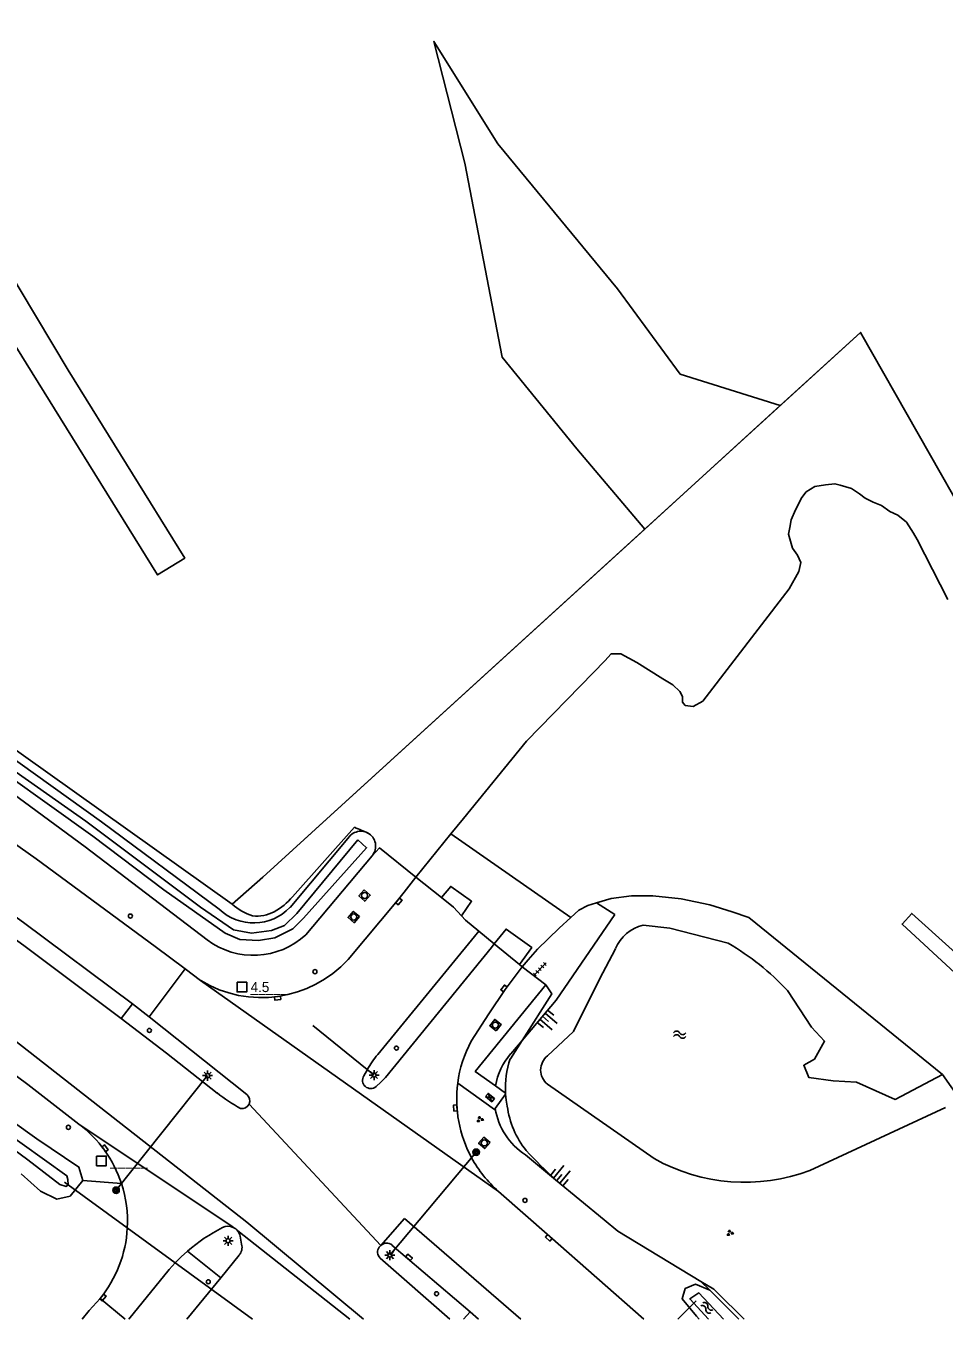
# Model space of a CAD drawing. Extents: x 133000 to 136000, y 400500 to 403500.
# Drawn here: x 135413.7 to 135527.7, y 400500 to 400660.4 of the extents above; entities that cross this region are included whole.
import ezdxf

# ---------------------------------------------------------------- set-up
doc = ezdxf.new("R2010")
doc.units = 0
for name, color, linetype in [('gg-afsc-erfafscheiding', 7, 'Continuous'), ('gg-afsc-lijn draadraster', 7, 'Continuous'), ('gg-knt-BGT kruinlijn', 7, 'Continuous'), ('gg-knt-bovenkant onderkant talud', 7, 'Continuous'), ('gg-knt-bronhoudergrens', 7, 'Continuous'), ('gg-knt-verharding', 7, 'Continuous'), ('gg-knt-verharding nz', 7, 'Continuous'), ('gg-kntw-bovenkant insteek waterloop', 7, 'Continuous'), ('gg-kntw-waterlijn', 7, 'Continuous'), ('gg-kwrk-duiker nz buis', 7, 'Continuous'), ('gt-anno-nummer hm paal', 7, 'Continuous'), ('gt-grn-groengrens', 7, 'Continuous'), ('gt-grn-vlakafsluiter', 7, 'Continuous'), ('gt-grn-weggrens', 7, 'Continuous'), ('gt-knt-lijn portaal', 7, 'Continuous'), ('gt-symb-groenvak', 7, 'Continuous'), ('gt-symb-hm paal', 7, 'Continuous'), ('gt-symb-kolk', 7, 'Continuous'), ('gt-symb-lichtmast', 7, 'Continuous'), ('gt-symb-portaalmast', 7, 'Continuous'), ('gt-symb-rioolschacht', 7, 'Continuous'), ('gt-symb-talud symbool', 7, 'Continuous'), ('gt-symb-tegel verharding', 7, 'Continuous'), ('gt-symb-verkeersbordpaal', 7, 'Continuous'), ('gt-symb-verkeersregelinstallatiekast', 7, 'Continuous'), ('gt-symb-verkeersregelinstallatiepaal', 7, 'Continuous'), ('gt-symb-watersymbool', 7, 'Continuous'), ('gx-grn-maaiveld', 7, 'Continuous')]:
    doc.layers.add(name, color=color, linetype=linetype)

# ---------------------------------------------------------------- blocks, each defined once
blk = doc.blocks.new('gt0-KOLK')
at = {"layer": 'gt-symb-kolk'}
blk.add_lwpolyline([(0, 0), (0.38, 0), (0.38, 0.4), (-0.37, 0.4), (-0.37, 0), (0, 0)], dxfattribs=at)
blk = doc.blocks.new('gt0-TEG1')
at = {"layer": 'gt-symb-tegel verharding'}
for p, q in [((-1.12, 0), (1.13, 0)), ((-0.9, -0.25), (-0.9, 0.25)), ((-0.45, -0.25), (-0.45, 0.25)), ((0, -0.25), (0, 0.25)), ((0.45, -0.25), (0.45, 0.25)), ((0.9, -0.25), (0.9, 0.25))]:
    blk.add_line(p, q, dxfattribs=at)
blk = doc.blocks.new('gt0-TALUD')
at = {"layer": 'gt-symb-talud symbool'}
for p, q in [((-1, -1), (-1, 0)), ((-0.5, -2), (-0.5, 0)), ((0, -1), (0, 0)), ((0.5, -2), (0.5, 0)), ((1, -1), (1, 0))]:
    blk.add_line(p, q, dxfattribs=at)
blk = doc.blocks.new('gt0-VIPAAL')
at = {"layer": 'gt-symb-verkeersregelinstallatiepaal'}
blk.add_circle((0, 0), 0.25, dxfattribs=at)
blk = doc.blocks.new('gt0-RS')
at = {"layer": 'gt-symb-rioolschacht'}
blk.add_lwpolyline([(-0.5, -0.5), (0.5, -0.5), (0.5, 0.5), (-0.5, 0.5)], close=True, dxfattribs=at)
blk.add_circle((0, 0), 0.375, dxfattribs=at)
blk = doc.blocks.new('gt0-WA')
at = {"layer": 'gt-symb-watersymbool'}
for centre, start, end in [((-0.32, 0.02), 28.0725, 151.9275), ((0.43, 0.42), 208.0725, 331.9275), ((-0.32, -0.43), 28.0725, 151.9275), ((0.43, -0.03), 208.0725, 331.9275)]:
    blk.add_arc(centre, 0.425, start, end, dxfattribs=at)
blk = doc.blocks.new('gt0-HMpaal')
at = {"layer": 'gt-symb-hm paal'}
blk.add_lwpolyline([(-0.6, 0.6), (0.6, 0.6), (0.6, -0.6), (-0.6, -0.6)], close=True, dxfattribs=at)
blk = doc.blocks.new('gt0-VPAAL')
at = {"layer": 'gt-symb-verkeersbordpaal'}
blk.add_circle((0, 0), 0.25, dxfattribs=at)
blk = doc.blocks.new('gt0-LMAST')
at = {"layer": 'gt-symb-lichtmast'}
for p, q in [((-0.18, 0.17), (-0.45, 0.44)), ((-0.01, 0.25), (-0.01, 0.62)), ((0.17, 0.17), (0.44, 0.44)), ((-0.26, 0), (-0.63, 0)), ((-0.18, -0.18), (-0.45, -0.45)), ((-0.01, -0.25), (-0.01, -0.63)), ((0.44, -0.45), (0.17, -0.18)), ((0.24, 0), (0.62, 0))]:
    blk.add_line(p, q, dxfattribs=at)
blk.add_circle((-0.01, 0), 0.25, dxfattribs=at)
blk = doc.blocks.new('gt0-PORTM')
at = {"layer": 'gt-symb-portaalmast'}
for radius in [0.4, 0.33, 0.27, 0.21, 0.15]:
    blk.add_circle((0, 0), radius, dxfattribs=at)
blk = doc.blocks.new('gt0-GRVAK')
at = {"layer": 'gt-symb-groenvak'}
for p, q in [((-0.11, 0.19), (-0.23, 0.24)), ((-0.18, 0.15), (0.09, 0.15)), ((-0.09, 0.21), (-0.16, 0.32)), ((-0.05, 0.21), (-0.05, 0.39)), ((0, 0.21), (0.06, 0.32)), ((0.01, 0.19), (0.13, 0.24)), ((0.26, -0.05), (0.2, 0.06)), ((0.3, -0.05), (0.3, 0.13)), ((0.35, -0.05), (0.41, 0.06)), ((-0.25, -0.23), (-0.36, -0.18)), ((-0.32, -0.26), (-0.05, -0.26)), ((-0.23, -0.21), (-0.29, -0.1)), ((-0.18, -0.2), (-0.18, -0.02)), ((-0.14, -0.21), (-0.07, -0.1)), ((-0.12, -0.23), (0, -0.18)), ((0.24, -0.07), (0.12, -0.02)), ((0.17, -0.11), (0.44, -0.11)), ((0.37, -0.07), (0.49, -0.02))]:
    blk.add_line(p, q, dxfattribs=at)
blk = doc.blocks.new('gt0-VRIKST')
at = {"layer": 'gt-symb-verkeersregelinstallatiekast'}
for p, q in [((-0.5, -0.25), (0.5, 0.25)), ((-0.5, 0.25), (0.5, -0.25))]:
    blk.add_line(p, q, dxfattribs=at)
blk.add_lwpolyline([(0.5, 0.25), (-0.5, 0.25), (-0.5, -0.25), (0.5, -0.25)], close=True, dxfattribs=at)
blk = doc.blocks.new('gt0-TALUD_1')
at = {"layer": 'gt-symb-talud symbool'}
for p, q in [((-1, -1), (-1, 0)), ((0.5, -2), (0.5, 0)), ((-0.5, -2), (-0.5, 0)), ((0, -1), (0, 0)), ((1, -1), (1, 0))]:
    blk.add_line(p, q, dxfattribs=at)

msp = doc.modelspace()

# ---------------------------------------------------------------- linework, layer by layer
at = {"layer": 'gg-afsc-erfafscheiding'}
for p, q in [((135439.34, 400551.46), (135400.99, 400578.76)), ((135454.52, 400561.01), (135446.81, 400552.4)), ((135455.42, 400560.63), (135455.97, 400560.39)), ((135455.97, 400560.39), (135456.16, 400560.3))]:
    msp.add_line(p, q, dxfattribs=at)
for points in [[(135481.39, 400549.84), (135482.36, 400550.73), (135483.48, 400551.32), (135484.55, 400551.64)], [(135484.55, 400551.64), (135486.39, 400552.18), (135488.9, 400552.51), (135491.55, 400552.51), (135495.06, 400552.12), (135498.63, 400551.39), (135501.41, 400550.53), (135503.46, 400549.8), (135527.52, 400530.35)], [(135475.32, 400534.58), (135479.01, 400540.36), (135478.29, 400541.48)]]:
    msp.add_lwpolyline(points, dxfattribs=at)
for centre, radius, start, end in [((135432.84, 400508.37), 56.93, 66.6306, 67.617), ((135440.69, 400557.5), 7.97, 299.1723, 320.2019), ((135443.82, 400556.45), 6.7, 228.0917, 253.1327), ((135442.44, 400554.5), 4.5, 262.7694, 298.2956)]:
    msp.add_arc(centre, radius, start, end, dxfattribs=at)
at = {"layer": 'gg-afsc-lijn draadraster'}
msp.add_lwpolyline([(135443.15, 400554.83), (135517.34, 400622.4), (135560.27, 400546.98), (135632.25, 400585.15)], dxfattribs=at)
at = {"layer": 'gg-knt-BGT kruinlijn'}
for p, q in [((135486.84, 400550.2), (135484.55, 400551.64)), ((135475.32, 400534.58), (135473.87, 400532.29)), ((135475.32, 400534.58), (135473.91, 400532.91)), ((135473.27, 400527.92), (135473.27, 400528.05)), ((135479.49, 400517.29), (135485.5, 400512.33)), ((135485.5, 400512.33), (135487.2, 400510.93)), ((135497.53, 400504.68), (135487.2, 400510.93))]:
    msp.add_line(p, q, dxfattribs=at)
for points in [[(135486.84, 400550.2), (135479.55, 400539.57), (135475.32, 400534.58)], [(135473.27, 400527.92), (135473.35, 400527.17), (135473.49, 400526.41)], [(135497.53, 400504.68), (135499.13, 400503.72), (135499.48, 400503.36), (135502.89, 400500)]]:
    msp.add_lwpolyline(points, dxfattribs=at)
for centre, radius, start, end in [((135480.29, 400527.45), 8.4, 139.4536, 169.8169), ((135484.11, 400528.68), 10.86, 160.5865, 183.3349), ((135484.38, 400527.82), 10.98, 187.3475, 219.0271), ((135527.53, 400569.36), 70.85, 223.1573, 227.3014)]:
    msp.add_arc(centre, radius, start, end, dxfattribs=at)
at = {"layer": 'gg-knt-bovenkant onderkant talud'}
msp.add_line((135475.73, 400520.39), (135479.49, 400517.29), dxfattribs=at)
msp.add_arc((135480.29, 400527.45), 8.4, 189.0701, 237.1349, dxfattribs=at)
at = {"layer": 'gg-knt-bronhoudergrens'}
msp.add_line((135443.15, 400554.83), (135439.34, 400551.46), dxfattribs=at)
msp.add_lwpolyline([(135400.81, 400648.04), (135418.99, 400617.71), (135433.45, 400594.4), (135430.08, 400592.31), (135411.76, 400621.85), (135392.01, 400653.69), (135377.75, 400677.46)], dxfattribs=at)
at = {"layer": 'gg-knt-verharding'}
for p, q in [((135462.14, 400554.83), (135466.5, 400560.18)), ((135481.39, 400549.84), (135466.5, 400560.18)), ((135462.14, 400554.83), (135465.34, 400552.29)), ((135457.41, 400532.82), (135469.4, 400547.45)), ((135469.95, 400548.12), (135469.4, 400547.45)), ((135469.95, 400548.12), (135471.88, 400546.54)), ((135471.88, 400546.54), (135471.54, 400546.1)), ((135471.88, 400546.54), (135475, 400543.98)), ((135475, 400543.98), (135475.35, 400543.69)), ((135476.09, 400544.55), (135475.35, 400543.69)), ((135475.35, 400543.69), (135478.29, 400541.48)), ((135435.43, 400542.01), (135433.49, 400543.46)), ((135425.56, 400537.3), (135426.99, 400539.1)), ((135429.03, 400537.48), (135426.99, 400539.1)), ((135441.17, 400527.85), (135429.03, 400537.48)), ((135455.7, 400530.18), (135456.12, 400530.96)), ((135472, 400526.12), (135473.27, 400527.92)), ((135473.27, 400528.05), (135472.02, 400528.93)), ((135440.34, 400510.29), (135440.52, 400509.29)), ((135437.92, 400505.14), (135433.81, 400508.44)), ((135457.79, 400509.13), (135457.6, 400508.94)), ((135468.87, 400500.92), (135459.18, 400509.19)), ((135440.19, 400507.92), (135437.92, 400505.14)), ((135457.73, 400507.58), (135466.34, 400500)), ((135433.71, 400500), (135437.92, 400505.14)), ((135468.06, 400500), (135468.87, 400500.92)), ((135468.87, 400500.92), (135469.93, 400500))]:
    msp.add_line(p, q, dxfattribs=at)
for points in [[(135371.82, 400575.41), (135383.42, 400567.63), (135398.26, 400557.4), (135413.66, 400546.22), (135425.56, 400537.3)], [(135433.49, 400543.46), (135429.8, 400546.22), (135415.02, 400557.11), (135399.07, 400568.34), (135390.13, 400574.41)], [(135426.99, 400539.1), (135413.44, 400549.19), (135399.65, 400559.13), (135386.1, 400568.47)], [(135362.39, 400565.33), (135371.99, 400558.98), (135380.65, 400553.07), (135386.87, 400548.78), (135398.22, 400540.71), (135410.44, 400531.72), (135413.96, 400529.1), (135420.32, 400524.2)], [(135453.74, 400544.63), (135459.88, 400551.93), (135460.67, 400552.97), (135462.14, 400554.83)], [(135465.34, 400552.29), (135466.48, 400553.67), (135469.05, 400551.84), (135467.8, 400550.03)], [(135465.34, 400552.29), (135466.82, 400551.12), (135467.8, 400550.03)], [(135467.8, 400550.03), (135468.3, 400549.47), (135469.95, 400548.12)], [(135471.88, 400546.54), (135473.34, 400548.39), (135476.52, 400546.09), (135475, 400543.98)], [(135481.39, 400549.84), (135479.91, 400548.48), (135477.23, 400545.88), (135476.09, 400544.55)], [(135471.54, 400546.1), (135458.38, 400529.97), (135457.81, 400529.38), (135457.2, 400528.86)], [(135469.02, 400534.49), (135471.2, 400537.85), (135473.23, 400540.9), (135475.35, 400543.69)], [(135472.02, 400528.93), (135469.51, 400530.72), (135478.29, 400541.48)], [(135425.56, 400537.3), (135431.18, 400533), (135437.48, 400528.05)], [(135467.34, 400529.28), (135471.9, 400525.99), (135472, 400526.12)], [(135472.4, 400515.85), (135478.77, 400510.23), (135490.42, 400500)], [(135426.5, 400500), (135431.53, 400506.14), (135432.28, 400506.97), (135433.03, 400507.72), (135433.81, 400508.44)], [(135420.71, 400500), (135421.61, 400501.07), (135422.94, 400502.55)]]:
    msp.add_lwpolyline(points, dxfattribs=at)
for centre, radius, start, end in [((135443, 400554.4), 14.52, 238.6114, 317.7057), ((135482.44, 400527.3), 15.23, 151.8343, 172.5528), ((135467.56, 400524.38), 13.2, 140.2574, 150.0864), ((135456.54, 400529.62), 1.01, 146.6286, 310.7189), ((135482.44, 400527.3), 15.23, 172.5386, 208.5361), ((135448.27, 400541.29), 17.08, 230.8057, 242.4817), ((135440.57, 400527.09), 0.968, 335.34, 51.9449), ((135440.57, 400527.09), 0.968, 258.6872, 335.2547), ((135411.23, 400512.11), 15.12, 18.1776, 53.0697), ((135482.46, 400527.31), 15.25, 208.5506, 228.7322), ((135411.23, 400512.11), 15.12, 356.9167, 18.1666), ((135438.83, 400509.99), 1.53, 65.5539, 117.1924), ((135411.23, 400512.11), 15.12, 320.7593, 356.906), ((135448.21, 400491.79), 22.01, 117.2507, 130.855), ((135438.83, 400509.99), 1.53, 37.9825, 65.5798), ((135438.85, 400510), 1.52, 11.3196, 38.1854), ((135439.14, 400508.9), 1.43, 316.7238, 15.5983), ((135458.32, 400508.32), 0.95, 139.4293, 231.3241), ((135458.52, 400508.41), 1.03, 49.795, 135.1983)]:
    msp.add_arc(centre, radius, start, end, dxfattribs=at)
at = {"layer": 'gg-knt-verharding nz'}
for p, q in [((135435.43, 400542.01), (135472.4, 400515.85)), ((135439.47, 400511.39), (135420.32, 400524.2)), ((135440.04, 400510.94), (135453.95, 400500))]:
    msp.add_line(p, q, dxfattribs=at)
at = {"layer": 'gg-kntw-bovenkant insteek waterloop'}
for p, q in [((135446.52, 400551.07), (135453.91, 400559.87)), ((135456.72, 400557.48), (135448.49, 400547.68)), ((135478.48, 400529.16), (135491.73, 400519.91)), ((135529.68, 400527.28), (135527.52, 400530.35)), ((135511.03, 400518.45), (135527.9, 400526.24)), ((135498.64, 400503.59), (135502.23, 400500))]:
    msp.add_line(p, q, dxfattribs=at)
for points in [[(135337.14, 400619.66), (135354.44, 400607.82), (135385.75, 400587.55), (135404.8, 400574.81), (135423.14, 400561.67), (135437.74, 400550.85)], [(135335.08, 400616.73), (135344.97, 400610.11), (135361.24, 400599.45), (135376.73, 400589.41), (135391.37, 400579.67), (135406.01, 400569.66), (135421.09, 400558.58), (135436.24, 400547.03)], [(135317.9, 400592.09), (135342.29, 400572.76), (135366.02, 400557.33), (135382.71, 400545.5), (135415.08, 400522.36)], [(135490.34, 400548.87), (135493.68, 400548.48), (135500.9, 400546.63)], [(135486.92, 400545.95), (135484.92, 400542.17), (135481.71, 400535.68), (135478.48, 400532.65)], [(135508.26, 400540.76), (135511.25, 400536.22), (135512.88, 400534.46), (135511.62, 400532.24), (135510.29, 400531.49), (135510.93, 400529.97), (135513.94, 400529.58), (135516.85, 400529.38), (135521.62, 400527.26), (135527.52, 400530.35)], [(135415.08, 400522.36), (135420.29, 400518.87), (135420.81, 400517.2)], [(135420.81, 400517.2), (135419.22, 400515.26), (135417.57, 400514.89), (135415.55, 400515.88), (135413.15, 400518.02)], [(135498.64, 400503.59), (135496.87, 400504.35), (135495.58, 400503.79), (135495.18, 400502.52), (135496.97, 400500.38), (135497.32, 400500)]]:
    msp.add_lwpolyline(points, dxfattribs=at)
for centre, radius, start, end in [((135455.31, 400558.67), 1.85, 89.8513, 139.2946), ((135455.31, 400558.66), 1.86, 69.1113, 89.7867), ((135455.31, 400558.67), 1.84, 319.7634, 62.5992), ((135442.02, 400555.38), 6.23, 226.611, 316.221), ((135491.56, 400543.98), 5.04, 103.9729, 156.9174), ((135441.97, 400554.71), 9.58, 233.2524, 312.8351), ((135485.25, 400519.47), 31.35, 42.7692, 60.0386), ((135479.85, 400530.9), 2.22, 128.1888, 231.7784), ((135502.95, 400539.83), 22.86, 240.6193, 290.6978)]:
    msp.add_arc(centre, radius, start, end, dxfattribs=at)
at = {"layer": 'gg-kntw-waterlijn'}
for points in [[(135336.34, 400618.05), (135342.67, 400613.77), (135357.96, 400603.44), (135374.88, 400592.26), (135406.17, 400571.25), (135422.04, 400559.91), (135430.85, 400553.27), (135438.46, 400547.86), (135440.28, 400547.11), (135442.59, 400546.96), (135444.64, 400547.29), (135446.87, 400548.41), (135448.2, 400549.72), (135456.02, 400558.48), (135454.94, 400559.44)], [(135454.94, 400559.44), (135447.35, 400550.3), (135445.84, 400548.81), (135444.23, 400548.22), (135441.74, 400547.89), (135439.52, 400548.3), (135435.42, 400551.12), (135421.17, 400561.77), (135400.51, 400576.28), (135357.51, 400604.91), (135336.79, 400618.7)], [(135392.34, 400535.66), (135413.98, 400519.74), (135417.96, 400516.72), (135418.73, 400516.47), (135418.97, 400516.66), (135418.93, 400517.31), (135418.8, 400517.79), (135396.61, 400533.64)], [(135498.48, 400500), (135496.13, 400502.5), (135497.28, 400503.26), (135500.33, 400500)]]:
    msp.add_lwpolyline(points, dxfattribs=at)
at = {"layer": 'gg-kwrk-duiker nz buis'}
for p, q in [((135418.52, 400516.97), (135441.87, 400500)), ((135494.66, 400500), (135496.95, 400502.28))]:
    msp.add_line(p, q, dxfattribs=at)
at = {"layer": 'gt-grn-groengrens'}
msp.add_line((135420.81, 400517.2), (135425.6, 400516.83), dxfattribs=at)
at = {"layer": 'gt-grn-vlakafsluiter'}
for p, q in [((135507.37, 400613.32), (135490.56, 400598)), ((135490.56, 400598), (135443.15, 400554.83))]:
    msp.add_line(p, q, dxfattribs=at)
for points in [[(135507.37, 400613.32), (135494.95, 400617.21), (135487.15, 400627.8), (135472.33, 400645.79), (135464.39, 400658.49), (135468.23, 400643.41), (135472.86, 400619.33), (135482.12, 400607.95), (135490.56, 400598)], [(135507.37, 400613.32), (135517.34, 400622.4), (135560.27, 400546.98)], [(135466.5, 400560.18), (135468.04, 400562.08), (135475.86, 400571.68), (135484.2, 400580.22), (135485.59, 400581.67), (135486.38, 400582.53), (135487.57, 400582.53), (135489.55, 400581.47), (135492.8, 400579.42), (135494.05, 400578.7), (135494.91, 400577.84), (135495.24, 400577.24), (135495.24, 400576.51), (135495.58, 400576.12), (135496.57, 400575.98), (135497.76, 400576.65), (135508.47, 400590.6), (135509.66, 400592.72), (135509.93, 400593.84), (135509.53, 400594.77), (135508.87, 400595.63), (135508.41, 400597.35), (135508.54, 400598.21), (135508.74, 400599.14), (135509.27, 400600.39), (135510.06, 400601.91), (135510.59, 400602.64), (135511.65, 400603.3), (135512.97, 400603.5), (135514.16, 400603.63), (135514.82, 400603.43), (135516.21, 400603.04), (135517.21, 400602.38), (135517.93, 400601.85), (135518.92, 400601.32), (135519.92, 400600.92), (135520.98, 400600.19), (135521.97, 400599.73), (135523.02, 400598.87), (135523.89, 400597.48), (135524.35, 400596.69), (135528.18, 400589.28)], [(135456.72, 400557.48), (135457.61, 400558.45), (135462.14, 400554.83)], [(135538.3, 400537.16), (135523.69, 400550.32), (135522.5, 400549), (135537.75, 400534.88)]]:
    msp.add_lwpolyline(points, dxfattribs=at)
at = {"layer": 'gt-grn-weggrens'}
for p, q in [((135429.03, 400537.48), (135433.49, 400543.46)), ((135441.45, 400526.68), (135457.79, 400509.13)), ((135457.79, 400509.13), (135460.74, 400512.48)), ((135460.74, 400512.48), (135475.18, 400500)), ((135422.94, 400502.55), (135426.06, 400500))]:
    msp.add_line(p, q, dxfattribs=at)
msp.add_lwpolyline([(135412.35, 400534.57), (135441.17, 400512.04), (135455.63, 400500)], dxfattribs=at)
at = {"layer": 'gt-knt-lijn portaal'}
for p, q in [((135456.96, 400530.28), (135449.34, 400536.41)), ((135424.93, 400515.99), (135436.3, 400530.21)), ((135458.93, 400507.94), (135469.63, 400520.7))]:
    msp.add_line(p, q, dxfattribs=at)
at = {"layer": 'gx-grn-maaiveld'}
msp.add_line((135498.64, 400503.59), (135497.53, 400504.68), dxfattribs=at)

# ---------------------------------------------------------------- block references
at = {"layer": 'gt-symb-groenvak'}
for p in [(135470.08, 400524.79), (135501.11, 400510.69)]:
    msp.add_blockref('gt0-GRVAK', p, dxfattribs=at)
at = {"layer": 'gt-symb-hm paal'}
for p in [(135440.55, 400541.18), (135423.11, 400519.62)]:
    msp.add_blockref('gt0-HMpaal', p, dxfattribs=at)
at = {"layer": 'gt-symb-kolk'}
for p, rotation in [((135459.88, 400551.93), -130.0576961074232), ((135473.23, 400540.9), 52.683025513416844), ((135444.96, 400540.02), -173.35946914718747), ((135467.25, 400526.19), 92.6073255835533), ((135423.4, 400521.08), -54.689335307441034), ((135478.77, 400510.23), 138.58024989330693), ((135461.16, 400507.51), -40.48750849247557), ((135423.15, 400502.81), -128.6068733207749)]:
    msp.add_blockref('gt0-KOLK', p, dxfattribs=dict(at, rotation=rotation))
at = {"layer": 'gt-symb-lichtmast'}
for p in [(135436.3, 400530.21), (135456.96, 400530.28), (135438.84, 400509.72), (135458.93, 400507.94)]:
    msp.add_blockref('gt0-LMAST', p, dxfattribs=at)
at = {"layer": 'gt-symb-portaalmast'}
for p in [(135469.63, 400520.7), (135424.93, 400515.99)]:
    msp.add_blockref('gt0-PORTM', p, dxfattribs=at)
at = {"layer": 'gt-symb-rioolschacht'}
for p, rotation in [((135455.77, 400552.55), -132.16188121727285), ((135454.44, 400549.88), 140.27513746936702), ((135472.01, 400536.47), 51.4565372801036), ((135470.64, 400521.86), 138.485380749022)]:
    msp.add_blockref('gt0-RS', p, dxfattribs=dict(at, rotation=rotation))
at = {"layer": 'gt-symb-talud symbool'}
for name, p, xscale, yscale, rotation in [('gt0-TALUD', (135477.85, 400537.57), 0.9997424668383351, 0.9997424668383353, 49.74681473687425), ('gt0-TALUD_1', (135479.62, 400517.18), 0.9994683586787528, 0.9994683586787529, 140.4806852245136)]:
    msp.add_blockref(name, p, dxfattribs=dict(at, xscale=xscale, yscale=yscale, rotation=rotation))
at = {"layer": 'gt-symb-tegel verharding', "rotation": -133.9465895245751}
msp.add_blockref('gt0-TEG1', (135477.53, 400543.41), dxfattribs=at)
at = {"layer": 'gt-symb-verkeersbordpaal'}
msp.add_blockref('gt0-VPAAL', (135426.71, 400550), dxfattribs=at)
at = {"layer": 'gt-symb-verkeersregelinstallatiekast', "rotation": 140.5890956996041}
msp.add_blockref('gt0-VRIKST', (135471.34, 400527.48), dxfattribs=at)
at = {"layer": 'gt-symb-verkeersregelinstallatiepaal'}
for p in [(135449.62, 400543.1), (135429.07, 400535.81), (135459.73, 400533.62), (135419.01, 400523.79), (135475.68, 400514.73), (135436.38, 400504.63), (135464.71, 400503.15)]:
    msp.add_blockref('gt0-VIPAAL', p, dxfattribs=at)
at = {"layer": 'gt-symb-watersymbool'}
msp.add_blockref('gt0-WA', (135494.83, 400535.29), dxfattribs=at)
at = {"layer": 'gt-symb-watersymbool', "rotation": -34.818354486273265}
msp.add_blockref('gt0-WA', (135498.22, 400501.43), dxfattribs=at)

# ---------------------------------------------------------------- texts
at = {"layer": 'gt-anno-nummer hm paal'}
msp.add_text('4.5', height=1.25, dxfattribs=at).set_placement((135441.63, 400540.57))
at = {"layer": 'gt-symb-hm paal'}
for p in [(135441.63, 400540.57), (135424.19, 400519.02)]:
    msp.add_text('_____', height=1.25, dxfattribs=at).set_placement(p)

doc.saveas('drawing.dxf')
